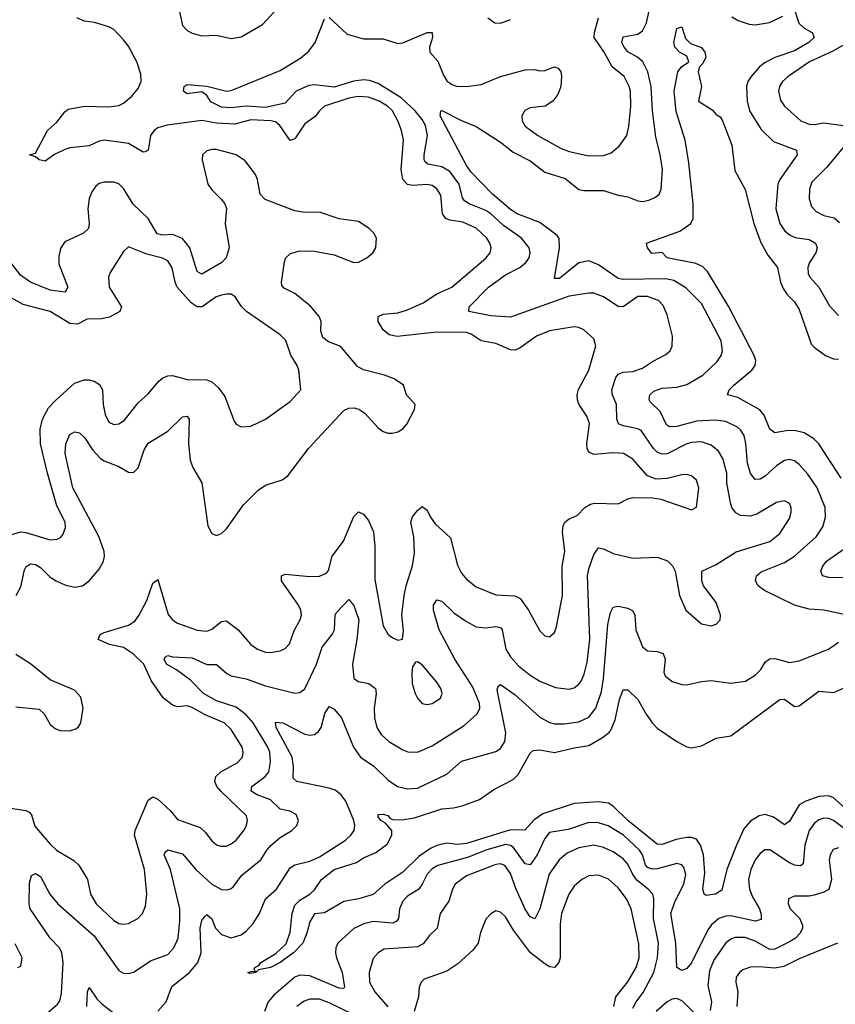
# Model space of a CAD drawing. Header units: inches. Extents: x 1843162 to 1959474, y 907081 to 1016326.
# Tile 483 of 656: x 1920726 to 1924057, y 981099 to 985123. Entities that reach past the tile are written whole.
import ezdxf

# ---------------------------------------------------------------- set-up
doc = ezdxf.new("R2010")
doc.units = ezdxf.units.IN
doc.header["$MEASUREMENT"] = 0
doc.layers.add('B9928', color=7, linetype='Continuous')

msp = doc.modelspace()

# ---------------------------------------------------------------- linework, layer by layer
at = {"layer": 'B9928', "color": 5}
for points, elevation in [([(1921370, 985192.7), (1921390, 985098.4), (1921410, 985078.3), (1921430, 985067.6), (1921470, 985057), (1921530, 985059.6), (1921590, 985046), (1921630, 985052), (1921717.6, 985102.4), (1921765.5, 985154.5)], 480), ([(1924106, 982690), (1924010, 982709.8), (1923950, 982714.6), (1923890.9, 982730.9), (1923767.1, 982790), (1923742, 982810), (1923731.6, 982830), (1923735.1, 982850), (1923754, 982866), (1923850, 982904.6), (1923889.9, 982930), (1923978.4, 983010), (1924006.3, 983050), (1924016.8, 983090), (1924015.3, 983130), (1923983.2, 983210), (1923945.4, 983265.4), (1923910, 983305.6), (1923890, 983320.7), (1923870, 983325), (1923850, 983321.3), (1923818.4, 983301.6), (1923770, 983257.5), (1923750, 983245.8), (1923730, 983243.5), (1923710, 983268), (1923698, 983310), (1923691.5, 983391.5), (1923684.3, 983424.3), (1923670, 983447.1), (1923657.6, 983457.6), (1923610, 983480.4), (1923566.5, 983486.5), (1923490, 983481.8), (1923410, 983460.4), (1923379.5, 983459.5), (1923367, 983467), (1923342.1, 983522.1), (1923301, 983561.1), (1923296.8, 983570), (1923299.8, 983590), (1923315.8, 983604.2), (1923350, 983616.6), (1923410, 983621), (1923450, 983631.6), (1923515.7, 983670), (1923574.4, 983725.6), (1923590.7, 983750), (1923596.2, 983770), (1923591.2, 983810), (1923510, 983962.8), (1923447.1, 984027.1), (1923397.2, 984057.2), (1923363.6, 984063.6), (1923190, 984061.4), (1923170, 984065.4), (1923090, 984120.6), (1923050, 984137.3), (1923010, 984129.1), (1922930, 984065.3), (1922910, 984065.2), (1922930.4, 984190.4), (1922928.4, 984228.4), (1922920.6, 984240.6), (1922850, 984294.6), (1922758, 984330), (1922730, 984347), (1922657.2, 984410), (1922570, 984499.8), (1922550, 984526.3), (1922443.6, 984730), (1922445.6, 984750), (1922450, 984751.8), (1922530, 984711.3), (1922590, 984686.7), (1922690, 984622.9), (1922740.8, 984580.8), (1922810, 984546.3), (1922870, 984499.5), (1922953.7, 984473.7), (1923010, 984429.5), (1923030, 984425.3), (1923110, 984425.4), (1923170, 984405), (1923210, 984398.6), (1923250, 984382.4), (1923270, 984379.7), (1923295.1, 984384.9), (1923322.7, 984397.3), (1923337.4, 984410), (1923345.7, 984430), (1923350.6, 984510), (1923341.6, 984570), (1923323.5, 984643.5), (1923310.4, 984750), (1923304.6, 984850), (1923290.8, 984910), (1923270.3, 984950.3), (1923249.6, 984969.6), (1923210, 984991.6), (1923194, 985010), (1923184.4, 985030), (1923190, 985053.2), (1923250, 985063.6), (1923270, 985077.7), (1923285.9, 985110), (1923304.1, 985190)], 440), ([(1923890, 985163), (1923908.5, 985108.5), (1923930, 985087.5), (1923962.4, 985070), (1923970.3, 985050.3), (1923948.3, 985030), (1923890, 984996), (1923810, 984967.8), (1923770, 984947.5), (1923747.9, 984930), (1923713.8, 984890), (1923700.1, 984870), (1923693.9, 984850), (1923697.2, 984790), (1923706.8, 984750), (1923754, 984674), (1923804.8, 984624.8), (1923899, 984590), (1923900.9, 984570), (1923830.8, 984470), (1923822.3, 984450), (1923814.5, 984350), (1923830.8, 984290), (1923850, 984260.7), (1923870, 984243), (1923893.2, 984233.2), (1923950, 984224.5), (1923976.6, 984210), (1923982.5, 984190), (1923977.7, 984170), (1923951.8, 984130), (1923945.4, 984110), (1923945.5, 984085.5), (1923953.2, 984070), (1923990.2, 984030), (1924033.6, 983953.6), (1924070, 983913.8)], 440), ([(1920670, 981903.5), (1920750, 981891.9), (1920764.8, 981884.8), (1920773.4, 981873.4), (1920788, 981828), (1920850, 981754.3), (1920876.5, 981730), (1920946.8, 981686.8), (1920967.5, 981667.5), (1921003.2, 981610), (1921015.4, 981550), (1921037.6, 981510), (1921110, 981441.8), (1921130, 981430.2), (1921146.8, 981426.8), (1921170, 981430.2), (1921208.3, 981450), (1921227.4, 981470), (1921239.2, 981500.8), (1921244.2, 981550), (1921235.6, 981650), (1921195, 981790), (1921196.9, 981810), (1921250, 981933.4), (1921270, 981947.5), (1921290, 981937.8), (1921341.7, 981890), (1921370, 981854.4), (1921462.4, 981822.4), (1921483.5, 981803.5), (1921510, 981768.1), (1921530, 981751.1), (1921545.5, 981745.5), (1921570, 981745.2), (1921590, 981755.2), (1921610, 981770.2), (1921641.6, 981810), (1921652.3, 981830), (1921656.5, 981850), (1921651.9, 981870), (1921549.1, 981969.1), (1921531.3, 981990), (1921523.2, 982010), (1921526.8, 982030), (1921547, 982050), (1921613.5, 982086.5), (1921635, 982110), (1921638.8, 982130), (1921634.7, 982150), (1921590, 982222.7), (1921561.4, 982250), (1921482.9, 982282.9), (1921430, 982312.9), (1921410, 982318.9), (1921370, 982314.4), (1921350, 982321.8), (1921311.2, 982351.2), (1921262.7, 982422.7), (1921232.5, 982490), (1921190, 982530.4), (1921150, 982558.1), (1921091.8, 982570), (1921046.3, 982590), (1921053.7, 982610), (1921070, 982618.7), (1921170, 982648.1), (1921195.6, 982664.4), (1921212.5, 982687.5), (1921244.6, 982750), (1921270, 982820.5), (1921290, 982835.5), (1921332.3, 982692.3), (1921349.4, 982670), (1921370, 982656.6), (1921450, 982627.6), (1921490, 982623.5), (1921510, 982632.1), (1921550, 982663.5), (1921570, 982666.3), (1921618.6, 982630), (1921670, 982570.3), (1921697.1, 982550), (1921730, 982538), (1921750, 982536.9), (1921790, 982544.4), (1921810, 982553.7), (1921827.9, 982572.1), (1921847.7, 982630), (1921870.9, 982670), (1921876.1, 982690), (1921874.2, 982710), (1921865, 982730), (1921795.4, 982830), (1921794.7, 982850), (1921810, 982857.7), (1921910, 982847.9), (1921950, 982848.3), (1921979, 982861), (1921987.3, 982872.7), (1922002.4, 982930), (1922048.3, 982991.7), (1922090, 983093), (1922110, 983111.8), (1922130, 983102.6), (1922150, 983077), (1922170.1, 983030), (1922176, 982970), (1922175.7, 982835.7), (1922210, 982646), (1922230, 982610.7), (1922250, 982596.3), (1922270, 982587.3), (1922289.2, 982590.8), (1922293.9, 982626.1), (1922287.1, 982690), (1922296.5, 982770), (1922304.4, 982810), (1922330, 982890.6), (1922337.5, 982942.5), (1922335.2, 983010), (1922323.7, 983070), (1922330, 983091.4), (1922350, 983117.4), (1922370, 983134), (1922390, 983119.1), (1922403.2, 983090), (1922422.9, 983062.9), (1922485.8, 983005.8), (1922513.2, 982893.2), (1922530, 982860.8), (1922550, 982836.9), (1922590, 982805.8), (1922670, 982772.4), (1922748.3, 982768.2), (1922770, 982758.2), (1922804.3, 982710), (1922850, 982625.5), (1922870, 982604.9), (1922890, 982600.5), (1922910, 982618.8), (1922918, 982642), (1922943.2, 982770), (1922941.9, 982890), (1922952.1, 982950), (1922942.3, 983030), (1922945, 983055), (1922952.5, 983070), (1922970, 983083.2), (1923003.1, 983096.9), (1923034.5, 983130), (1923057.2, 983142.8), (1923073.3, 983146.7), (1923170, 983144), (1923210, 983164.9), (1923230, 983170.3), (1923310, 983169), (1923344.1, 983164.1), (1923470, 983120.4), (1923490, 983131), (1923499.8, 983210), (1923490, 983240.5), (1923470, 983258.7), (1923450, 983264.5), (1923430, 983262.8), (1923370, 983247.7), (1923324.9, 983244.9), (1923290, 983258.3), (1923230, 983327.2), (1923191.3, 983350), (1923150, 983352.9), (1923070, 983346.3), (1923050, 983355.4), (1923043, 983370), (1923041.8, 983390), (1923052.8, 983472.8), (1923042.5, 983502.5), (1923010, 983551.1), (1923003.4, 983570), (1923002.9, 983590), (1923007.7, 983612.3), (1923050.5, 983690), (1923079.3, 983790), (1923070, 983818), (1923030, 983855.6), (1923010, 983864.8), (1922990, 983867.1), (1922890, 983851.2), (1922836, 983830), (1922770, 983781.2), (1922750, 983772.1), (1922730, 983773.7), (1922670, 983799.6), (1922610.8, 983810.8), (1922570, 983837.8), (1922550, 983844.9), (1922430, 983845.4), (1922268, 983828), (1922234.9, 983834.9), (1922210, 983856), (1922189.1, 983890), (1922190, 983910.3), (1922210, 983918.9), (1922270, 983924.8), (1922310, 983937.8), (1922373.6, 983966.4), (1922430, 984001.9), (1922490, 984030.1), (1922630, 984148.3), (1922647.1, 984170), (1922651.9, 984190), (1922646.4, 984210), (1922633.9, 984230), (1922590.6, 984270.6), (1922535.6, 984295.6), (1922483.1, 984303.1), (1922465.8, 984310), (1922452.1, 984330), (1922445.4, 984405.4), (1922430, 984431.9), (1922410, 984444.8), (1922390, 984449.5), (1922330, 984445.6), (1922310, 984449.9), (1922290.4, 984470), (1922284.3, 984510), (1922293.3, 984630), (1922284.7, 984670), (1922270.4, 984710), (1922248.3, 984750), (1922228.5, 984770), (1922194.5, 984790), (1922150, 984805.5), (1922108.2, 984808.2), (1922070, 984802.4), (1921971, 984769), (1921950, 984750.8), (1921933.1, 984726.9), (1921890, 984696.5), (1921850, 984636), (1921830, 984628.7), (1921788, 984690), (1921770, 984704.9), (1921751.1, 984710), (1921670, 984713.4), (1921604.3, 984695.7), (1921530, 984699.7), (1921469.8, 984710.2), (1921327.9, 984692.1), (1921290, 984680.4), (1921274.4, 984670), (1921259.8, 984650), (1921250.8, 984589.2), (1921237.8, 984582.2), (1921230, 984581.8), (1921170, 984617.1), (1921070, 984630.5), (1921050, 984626.2), (1921010, 984607.9), (1920930, 984599.1), (1920910, 984592.4), (1920867.5, 984572.5), (1920830, 984544.4), (1920805.2, 984550), (1920790, 984562.7), (1920766, 984570), (1920790, 984577.3), (1920838.9, 984670), (1920876.7, 984703.3), (1920910, 984746.8), (1920923.2, 984756.8), (1920990, 984769.6), (1921090, 984766), (1921130, 984772), (1921150, 984782.2), (1921183.9, 984810), (1921210, 984841.3), (1921221.7, 984870), (1921219.8, 984899.8), (1921204.4, 984950), (1921170, 985014.5), (1921150, 985040.3), (1921110, 985082.2), (1921090, 985093.3), (1921031.6, 985111.6), (1920990, 985116), (1920959, 985130)], 480), ([(1920794.8, 981025.2), (1920879.8, 981100.2), (1920890, 981114), (1920896.6, 981143.4), (1920902.9, 981270), (1920897.8, 981310), (1920887.8, 981330), (1920849.9, 981370), (1920768.8, 981490), (1920763.6, 981510), (1920765.5, 981594.5), (1920773.6, 981626.4), (1920790, 981634.6), (1920810, 981621.5), (1920849.1, 981550), (1920882, 981510), (1921030, 981379.2), (1921130, 981237.6), (1921150, 981226.2), (1921170, 981224.7), (1921190, 981231), (1921262, 981278), (1921330, 981302.7), (1921355.8, 981330), (1921372.4, 981370), (1921379.9, 981440.1), (1921379.4, 981490), (1921341.3, 981650), (1921316.2, 981710), (1921319.1, 981720.9), (1921330, 981730.2), (1921390, 981714.5), (1921445, 981650), (1921510, 981591), (1921550, 981569.2), (1921572.4, 981567.6), (1921590, 981572.7), (1921599.2, 981580.8), (1921633.1, 981626.9), (1921709.9, 981690.1), (1921734.5, 981730), (1921751.6, 981748.4), (1921790, 981781.1), (1921837, 981810), (1921857.6, 981830), (1921864.5, 981850), (1921854.5, 981874.5), (1921828.3, 981888.3), (1921790, 981897.2), (1921750, 981934.5), (1921695.5, 981955.5), (1921671.7, 981970), (1921673.6, 981990), (1921727.6, 982030), (1921743, 982050), (1921750.4, 982090), (1921747.1, 982130), (1921738.9, 982150), (1921679.4, 982250), (1921650, 982281.8), (1921610, 982313.2), (1921530, 982339), (1921476.4, 982370), (1921423.3, 982423.3), (1921365.9, 982465.9), (1921324.8, 982490), (1921316.3, 982510), (1921320.6, 982519.4), (1921330, 982524.9), (1921350, 982519), (1921430, 982515.8), (1921490, 982488.6), (1921530, 982488.1), (1921571.4, 982451.4), (1921590, 982441.8), (1921650, 982429.6), (1921730, 982400.6), (1921848.7, 982371.3), (1921870, 982373.2), (1921890, 982389.1), (1921937.3, 982490), (1921961.4, 982558.6), (1922001.6, 982610), (1922011.6, 982630), (1922014.4, 982690), (1922019.7, 982700.3), (1922070, 982753.4), (1922090, 982728.4), (1922110.4, 982670), (1922103.3, 982590), (1922085.1, 982490), (1922091, 982431), (1922110, 982418.4), (1922152.2, 982410), (1922178.9, 982390), (1922181.9, 982370), (1922173.3, 982310), (1922174.4, 982270), (1922184.1, 982230), (1922201.9, 982201.9), (1922233.9, 982173.9), (1922290, 982139.8), (1922311.5, 982131.5), (1922350, 982130.2), (1922410, 982155.8), (1922541.4, 982238.6), (1922593.5, 982286.5), (1922604.5, 982310), (1922603.7, 982330), (1922575.8, 982395.8), (1922503.1, 982510), (1922438.8, 982630), (1922415.4, 982710), (1922415.1, 982730), (1922430, 982752.4), (1922450, 982746.9), (1922499.4, 982699.4), (1922550, 982663.2), (1922590, 982641.5), (1922630, 982637.2), (1922670, 982643.2), (1922690, 982638.8), (1922696.1, 982630), (1922711.4, 982550), (1922730, 982518.8), (1922763.1, 982483.1), (1922810, 982444.1), (1922850, 982419.8), (1922914.4, 982394.4), (1922970, 982386.8), (1922990, 982392), (1923010, 982407.1), (1923019.5, 982420.5), (1923031.7, 982448.3), (1923042.8, 982497.2), (1923053.8, 982590), (1923044.7, 982850), (1923050, 982879.5), (1923070, 982938), (1923090, 982964.2), (1923110, 982960.8), (1923150, 982941.2), (1923230, 982922), (1923330, 982926), (1923372.1, 982912.1), (1923391.7, 982891.7), (1923402.7, 982870), (1923420.9, 982770), (1923446, 982710), (1923510, 982654), (1923550, 982646), (1923570, 982653), (1923587, 982670), (1923588, 982690), (1923570, 982740.9), (1923518.7, 982810), (1923511.5, 982830), (1923512.3, 982870), (1923570, 982897.1), (1923652, 982948), (1923790, 982990.3), (1923830, 983022.6), (1923870, 983084.9), (1923877.3, 983110), (1923876.2, 983130), (1923870, 983145.6), (1923850, 983157.2), (1923817.1, 983150), (1923737.1, 983102.9), (1923710, 983094.3), (1923670, 983096.3), (1923650, 983107), (1923634.3, 983130), (1923628.9, 983148.9), (1923614.4, 983230), (1923613.6, 983270), (1923597.9, 983330), (1923580, 983360), (1923550, 983384.6), (1923510, 983397.3), (1923470, 983395.1), (1923450, 983389.4), (1923370, 983349.1), (1923350, 983347.1), (1923330, 983355.3), (1923314.9, 983370), (1923263.5, 983443.5), (1923250, 983451.4), (1923190, 983462.6), (1923171.4, 983471.4), (1923164.5, 983490), (1923163.2, 983550), (1923147.3, 983590), (1923144.3, 983610), (1923159.9, 983660.1), (1923170, 983673.6), (1923190, 983682.5), (1923230, 983685.1), (1923270, 983698.5), (1923310, 983726.6), (1923365, 983755), (1923382, 983770), (1923390.7, 983789.3), (1923391.7, 983830), (1923370, 983917), (1923354.3, 983954.3), (1923335, 983975), (1923290, 983992.1), (1923251, 983991), (1923190, 983949.9), (1923170, 983950.6), (1923110, 983990.5), (1923070, 984004.9), (1923050, 984005.6), (1922970, 983993.1), (1922730, 983907.8), (1922650, 983912.5), (1922559.7, 983930), (1922561.2, 983950), (1922639.8, 984030), (1922710, 984080.6), (1922768.7, 984110), (1922793.2, 984130), (1922806.5, 984150), (1922810.6, 984170), (1922806.3, 984190), (1922774.8, 984230), (1922702.2, 984282.2), (1922649.3, 984330), (1922630, 984343.6), (1922562, 984370), (1922542.8, 984382.8), (1922534.9, 984394.9), (1922520.7, 984450), (1922482.2, 984502.2), (1922450, 984520.9), (1922392.1, 984532.1), (1922382.1, 984542.1), (1922377.7, 984550), (1922377.8, 984570), (1922391.9, 984650), (1922382.8, 984690), (1922370, 984714.7), (1922341.3, 984750), (1922283.5, 984803.5), (1922190, 984861.4), (1922154.4, 984874.4), (1922130, 984876.7), (1922090, 984871.2), (1922010, 984846.7), (1921930, 984856.4), (1921906.5, 984853.5), (1921854.7, 984830), (1921810, 984781), (1921730, 984764.3), (1921650.5, 984769.5), (1921590, 984762.6), (1921550, 984765.5), (1921506.4, 984786.4), (1921490, 984812.3), (1921470, 984827.8), (1921410, 984819.6), (1921395.1, 984830), (1921397, 984850), (1921410, 984857.4), (1921490, 984851.3), (1921570, 984831.1), (1921590, 984833.4), (1921790, 984915.7), (1921873.7, 984966.3), (1921906.2, 984993.8), (1921932.7, 985030), (1921970, 985126.4)], 460), ([(1921990, 985131.7), (1922063.7, 985063.7), (1922130, 985045), (1922210, 985045), (1922270, 985025.2), (1922290, 985028.6), (1922390, 985070.7), (1922410, 985070.3), (1922411.4, 985050), (1922399.8, 985010), (1922401.4, 984990), (1922433.5, 984953.5), (1922456.1, 984896.1), (1922470, 984872.7), (1922490, 984858.3), (1922510, 984850.9), (1922550, 984849.5), (1922610, 984857.7), (1922690, 984890.2), (1922790, 984917.6), (1922830, 984918.5), (1922850, 984913.1), (1922870, 984914.9), (1922910, 984930.4), (1922925.1, 984925.1), (1922935.6, 984910), (1922939, 984890), (1922936.3, 984850), (1922923.5, 984816.5), (1922902.7, 984790), (1922871.3, 984768.7), (1922810, 984762.8), (1922789, 984751), (1922776.5, 984730), (1922778.2, 984710), (1922790, 984688.1), (1922842.3, 984650), (1922936.8, 984596.8), (1922970, 984583.7), (1923050, 984566.6), (1923110, 984567.7), (1923141.3, 984578.7), (1923173.6, 984606.4), (1923205.4, 984650), (1923214, 984686), (1923221.7, 984770), (1923219.9, 984830), (1923215.1, 984850), (1923194.6, 984890), (1923145.7, 984930), (1923113.4, 984990), (1923072.2, 985050), (1923073.5, 985070), (1923089.9, 985130.1)], 460), ([(1922638, 985130), (1922666, 985110), (1922690, 985108.8), (1922730, 985123.6)], 480), ([(1923634.6, 985134.6), (1923659.8, 985119.8), (1923705, 985105), (1923730, 985102.1), (1923788.4, 985111.6), (1923843, 985137)], 440), ([(1924080.5, 983250), (1923990, 983389), (1923969.8, 983410), (1923930, 983434.2), (1923890, 983443.7), (1923856.7, 983443.3), (1923810, 983434.5), (1923790, 983449.6), (1923766.5, 983506.5), (1923748.3, 983528.3), (1923658.8, 983578.8), (1923617.2, 983590), (1923624, 983610), (1923643.1, 983630), (1923715.9, 983690), (1923729.9, 983710), (1923731.7, 983730), (1923725.3, 983750), (1923622.2, 983950), (1923534.4, 984094.4), (1923514.5, 984114.5), (1923486.9, 984126.9), (1923370, 984149.4), (1923350, 984171.8), (1923308, 984168), (1923289.3, 984190), (1923286, 984210), (1923421.3, 984258.7), (1923467.3, 984290), (1923475.8, 984310), (1923477, 984370), (1923458.3, 984538.3), (1923444.2, 984630), (1923407.5, 984747.5), (1923399.2, 984830), (1923414, 984910), (1923429.3, 984930), (1923458.3, 984950), (1923450, 984973.6), (1923420.9, 984990), (1923402, 985010), (1923396.9, 985030), (1923410, 985086), (1923430, 985094), (1923445.4, 985045.4), (1923465.5, 985025.5), (1923510, 985008.8), (1923524.4, 984990), (1923528.1, 984970), (1923516.3, 984943.7), (1923502, 984930), (1923497.3, 984910), (1923510.2, 984849.8), (1923498.8, 984790), (1923554.2, 984754.2), (1923570, 984735.5), (1923586.2, 984726.2), (1923596.3, 984710), (1923634.2, 984610), (1923646.9, 984506.9), (1923689.3, 984429.3), (1923724.7, 984290), (1923752.5, 984212.5), (1923781.1, 984161.1), (1923821.3, 984110), (1923832.9, 984050), (1923844.3, 984024.3), (1923860.3, 984000.3), (1923890.1, 983970), (1923910, 983939), (1923958.6, 983798.6), (1923970, 983784.1), (1924016.9, 983750), (1924050, 983737.6), (1924070, 983736.2)], 420), ([(1924130, 985041.8), (1924046.2, 984993.8), (1923951.8, 984950), (1923864.9, 984890), (1923841.1, 984870), (1923828.6, 984850), (1923825, 984830), (1923833.7, 984793.7), (1923849, 984769), (1923915.6, 984710), (1923950, 984695.5), (1923970, 984694.3), (1924010, 984701.9), (1924090, 984690.1)], 460), ([(1920710.5, 982769.5), (1920730, 982804.9), (1920744.7, 982875.3), (1920752.2, 982887.8), (1920770, 982899), (1920790, 982896.6), (1920810, 982884.6), (1920850, 982845.3), (1920874, 982830), (1920910, 982813.5), (1920950, 982803.5), (1920981.6, 982810), (1921009.7, 982830), (1921050, 982877.4), (1921068, 982910), (1921072.6, 982930), (1921071.2, 982950), (1921049, 983011), (1920942.1, 983210), (1920910.7, 983350), (1920914.2, 983390), (1920930, 983428.4), (1920950, 983439), (1920970, 983434.3), (1920990, 983415.8), (1921024, 983364), (1921055.4, 983330), (1921070, 983319.8), (1921130, 983297.6), (1921170, 983273.7), (1921190, 983273), (1921210, 983292), (1921234.5, 983365.5), (1921250, 983391.7), (1921330, 983441.5), (1921390, 983499.5), (1921410, 983503.1), (1921417.6, 983490), (1921414.7, 983390), (1921422.2, 983322.2), (1921433.3, 983293.3), (1921470.1, 983230), (1921494.5, 983054.5), (1921510, 983023.1), (1921530, 983014.9), (1921550, 983023.1), (1921570, 983041.7), (1921639.5, 983140.5), (1921699.2, 983200.7), (1921730, 983221.3), (1921797.7, 983242.3), (1921821.3, 983258.7), (1921904.8, 983370), (1922050, 983525.9), (1922070, 983535.6), (1922090, 983536.6), (1922111.2, 983531.2), (1922135.3, 983515.3), (1922190, 983455.3), (1922210, 983440.3), (1922230, 983432.8), (1922247.2, 983432.8), (1922270, 983438.9), (1922290, 983450.4), (1922306.6, 983470), (1922337.6, 983530), (1922340.7, 983550), (1922305.1, 983590), (1922292.7, 983630), (1922255.3, 983655.3), (1922216.2, 983670), (1922130, 983692), (1922105.5, 983705.5), (1922041.2, 983781.2), (1922029.8, 983790), (1921986.9, 983806.9), (1921963.8, 983823.8), (1921955.6, 983850), (1921957.2, 983890), (1921948.3, 983910), (1921912.8, 983952.8), (1921850, 984003.8), (1921805.3, 984025.3), (1921796.8, 984036.8), (1921794.3, 984050), (1921806.9, 984133.1), (1921812.4, 984150), (1921832.2, 984167.8), (1921870, 984178.8), (1921930, 984177.4), (1922010, 984162), (1922090, 984130.3), (1922110, 984131.7), (1922143.6, 984150), (1922167.3, 984170), (1922180.7, 984190), (1922182.9, 984230), (1922171.8, 984250), (1922153.6, 984270), (1922110, 984297.7), (1922030, 984308.3), (1921950, 984336), (1921890, 984334.8), (1921850, 984341.2), (1921727.7, 984387.7), (1921708, 984410), (1921697.4, 984470), (1921688.7, 984490), (1921646.5, 984546.5), (1921609.6, 984570), (1921530, 984592.3), (1921510, 984592.5), (1921490, 984586.3), (1921472.9, 984570), (1921470.9, 984550), (1921494.3, 984450), (1921510, 984427.1), (1921549, 984390), (1921563.6, 984370), (1921570, 984350.8), (1921564.6, 984290), (1921581.5, 984190), (1921568.4, 984150), (1921551.2, 984130), (1921470, 984082.9), (1921450, 984094.3), (1921420.1, 984190), (1921390, 984228), (1921350, 984244.3), (1921310, 984242.1), (1921287, 984247), (1921250, 984309.9), (1921188.7, 984368.7), (1921150, 984433.5), (1921130, 984452), (1921110, 984458.4), (1921070, 984458.5), (1921050, 984452.7), (1921037, 984443), (1921020.9, 984419.1), (1921010, 984392.3), (1921003.5, 984350), (1921009.2, 984290), (1921006.3, 984270), (1920986.4, 984250), (1920910, 984214.5), (1920892.2, 984187.8), (1920885.4, 984154.6), (1920885.7, 984125.7), (1920922, 984030), (1920910.9, 984009.1), (1920850, 984017.5), (1920770, 984050.4), (1920730, 984077.8), (1920690, 984131.2)], 520), ([(1924090, 984602.3), (1924020.6, 984519.3), (1923961, 984459), (1923951.1, 984430), (1923950.2, 984390.2), (1923959.6, 984359.6), (1923978.9, 984338.9), (1924010, 984322.3), (1924052.6, 984312.6), (1924073.9, 984293.9)], 460), ([(1920670, 983012.6), (1920730, 983030.2), (1920750, 983028), (1920850, 982997.5), (1920879.3, 983000.7), (1920892.7, 983007.3), (1920901.8, 983018.2), (1920912.2, 983047.8), (1920910.8, 983070), (1920876.7, 983136.7), (1920838.8, 983270), (1920810.8, 983390), (1920809.4, 983450), (1920819.1, 983490), (1920843.8, 983536.2), (1920870, 983565.1), (1920950, 983636.9), (1920988.6, 983651.4), (1921010, 983651), (1921030, 983645.4), (1921051.8, 983631.8), (1921064.3, 983610), (1921065.9, 983550), (1921074.3, 983510), (1921090, 983478.3), (1921110, 983469.2), (1921130, 983471.3), (1921153.6, 983486.4), (1921210, 983556.9), (1921250, 983594), (1921294.5, 983645.5), (1921310, 983658.9), (1921330, 983667.8), (1921350, 983668.5), (1921410, 983651.9), (1921490, 983651.3), (1921510, 983643.6), (1921538.2, 983618.2), (1921562.8, 983582.8), (1921601.7, 983481.7), (1921610.4, 983470.4), (1921630, 983459.1), (1921670, 983461.6), (1921730, 983490.4), (1921830, 983563), (1921874, 983610), (1921865.6, 983690), (1921858.4, 983710), (1921832.5, 983752.5), (1921812.5, 983812.5), (1921790, 983835.4), (1921651.8, 983930), (1921631, 983951), (1921605.1, 983990), (1921590, 984000.5), (1921570, 984001.8), (1921550, 983997), (1921527.9, 983990), (1921471, 983949), (1921450, 983949.9), (1921426.3, 983966.3), (1921369.4, 984030), (1921360.1, 984050), (1921348.4, 984108.4), (1921330, 984136.8), (1921308.4, 984148.4), (1921245.1, 984165.1), (1921170, 984194.5), (1921150, 984175.1), (1921130, 984145.1), (1921095.5, 984090), (1921088.4, 984070), (1921091.6, 984030), (1921141.3, 983950), (1921134.6, 983930), (1921092.8, 983907.2), (1921059.1, 983900.9), (1921001.5, 983898.5), (1920961.1, 983878.9), (1920930, 983880.9), (1920850, 983930.9), (1920739.6, 983959.6), (1920570, 984053.1)], 540), ([(1924110, 982842.2), (1924030, 982842.8), (1924004.2, 982850), (1923998.2, 982870), (1924006.2, 982890), (1924021.4, 982910), (1924120.3, 982979.7)], 420), ([(1921290, 981071.1), (1921323.4, 981110), (1921347.4, 981172.6), (1921418.5, 981230), (1921453.2, 981270), (1921466.5, 981310), (1921463.2, 981410), (1921470, 981441.6), (1921481.4, 981458.6), (1921490, 981466), (1921510, 981448.8), (1921525.9, 981410), (1921550, 981384.1), (1921590, 981370.7), (1921630, 981383.6), (1921650, 981397.9), (1921679.1, 981430), (1921705, 981470), (1921729.9, 981530), (1921774.7, 981570), (1921830, 981656.5), (1921850, 981669.4), (1921910, 981684.5), (1921950, 981702.2), (1922056.5, 981770), (1922078.5, 981790), (1922091.3, 981810), (1922093.9, 981830), (1922090.4, 981850), (1922057.8, 981930), (1922037.4, 981957.4), (1922014.3, 981974.3), (1921990, 981983.3), (1921857, 982010), (1921843.2, 982023.2), (1921844.5, 982070), (1921838, 982110), (1921773.5, 982230), (1921770, 982251.7), (1921800.5, 982250), (1921890, 982203), (1921910, 982198.8), (1921930, 982201.7), (1921946.1, 982213.9), (1921957, 982230), (1921971.8, 982288.2), (1921990, 982315.8), (1922010, 982305.7), (1922040.2, 982270), (1922089, 982150), (1922117.6, 982110), (1922172, 982072), (1922230, 982016), (1922268.9, 981990), (1922310, 981979.4), (1922350, 981982.1), (1922470, 982039.4), (1922530, 982092.4), (1922670, 982132.9), (1922690, 982144.7), (1922706.5, 982173.5), (1922711.6, 982208.4), (1922675.4, 982384.6), (1922680.3, 982399.7), (1922690, 982405.7), (1922750, 982363.5), (1922850, 982272.9), (1922890, 982251.6), (1922910, 982245.3), (1922950, 982245.1), (1923010, 982254.2), (1923050, 982273.1), (1923078.6, 982310), (1923102.5, 982377.5), (1923110.5, 982430), (1923128.1, 982651.9), (1923139, 982701), (1923150, 982722.6), (1923170, 982725.8), (1923210, 982717.5), (1923230, 982706.7), (1923237.7, 982690), (1923242.6, 982630), (1923270, 982559.5), (1923290, 982544.3), (1923330, 982541.3), (1923353.4, 982533.4), (1923362.2, 982510), (1923357.1, 982457.1), (1923362, 982442), (1923390, 982419), (1923430, 982405.8), (1923450, 982404.7), (1923510, 982418.6), (1923550, 982422.4), (1923630, 982411.5), (1923690, 982419.6), (1923730, 982444.7), (1923752.1, 982467.9), (1923770, 982497.4), (1923788.5, 982511.5), (1923810, 982511.9), (1923870, 982496.5), (1923910, 982503.5), (1924029.4, 982550), (1924070, 982579.3)], 440), ([(1920710, 982314.7), (1920805.2, 982305.2), (1920826, 982286), (1920850, 982243), (1920870, 982226), (1920890, 982218.4), (1920930, 982216.4), (1920955.4, 982224.6), (1920966.3, 982233.7), (1920975.1, 982250), (1920984.2, 982310), (1920974.9, 982354.9), (1920950, 982382.9), (1920850, 982425.6), (1920770, 982491.1), (1920709.2, 982529.2)], 520), ([(1924110, 981889.5), (1924050, 981942.7), (1924030, 981951.6), (1923990, 981949.1), (1923936.5, 981930), (1923910, 981914.3), (1923870, 981847.4), (1923850, 981832.8), (1923804.3, 981864.3), (1923770, 981874.7), (1923745.5, 981870), (1923710, 981847.2), (1923683.7, 981816.3), (1923653.3, 981750), (1923614.3, 981650), (1923593.8, 981566.2), (1923567.3, 981550), (1923530, 981543.5), (1923521.6, 981550), (1923516.4, 981570), (1923523.9, 981636.1), (1923518.3, 981710), (1923507, 981750), (1923490, 981773.7), (1923470, 981781.2), (1923450, 981781.2), (1923406.5, 981773.5), (1923350, 981752.9), (1923330, 981753.4), (1923209.4, 981850), (1923150, 981909.4), (1923130, 981922), (1923090, 981926.2), (1922990, 981919.9), (1922862, 981878), (1922826.4, 981853.6), (1922788.4, 981811.6), (1922730, 981812), (1922550, 981756.1), (1922512.7, 981752.7), (1922470, 981757.6), (1922430, 981748.6), (1922403.4, 981736.6), (1922356.5, 981703.5), (1922290, 981639), (1922216.9, 981590), (1922170, 981548), (1922111, 981530), (1922050, 981519.3), (1921970, 981473.5), (1921930, 981469.2), (1921910, 981436), (1921898.3, 981390), (1921882, 981350), (1921843.6, 981310), (1921790, 981269.8), (1921750.4, 981250), (1921700.3, 981239.7), (1921689.7, 981229.7), (1921665.6, 981225.6), (1921658, 981230), (1921675.3, 981235.3), (1921688.4, 981231.6), (1921683.2, 981243.2), (1921685.6, 981250), (1921701.7, 981258.3), (1921710, 981270.2), (1921772.4, 981307.6), (1921813.5, 981346.5), (1921830, 981394.8), (1921838.6, 981470), (1921850, 981504.6), (1921870, 981525.4), (1921911.1, 981550), (1921930, 981567.7), (1921958.1, 981610), (1922009.9, 981650), (1922100.7, 981679.3), (1922130, 981697.5), (1922180.7, 981719.3), (1922226.1, 981753.9), (1922245.1, 981790), (1922245.6, 981810), (1922219.7, 981839.7), (1922200.9, 981850), (1922190, 981865.2), (1922190, 981874.8), (1922210, 981876.5), (1922229.7, 981870.3), (1922238.4, 981858.4), (1922252.9, 981852.9), (1922294.1, 981854.1), (1922338.5, 981861.5), (1922450, 981898), (1922498.1, 981901.9), (1922532.3, 981910), (1922603, 981937), (1922662.8, 981977.2), (1922741.7, 982018.3), (1922761.7, 982038.2), (1922810, 982126), (1922823.3, 982136.7), (1922850, 982139.2), (1922910, 982128.1), (1922990, 982147.9), (1923050, 982157.2), (1923106, 982190), (1923133.4, 982210), (1923140.1, 982219.9), (1923157.7, 982262.3), (1923175.3, 982344.7), (1923190, 982384.9), (1923210, 982384.9), (1923250, 982345.5), (1923284.4, 982284.4), (1923310, 982248), (1923330, 982228.2), (1923410, 982173), (1923450, 982152.1), (1923470, 982147.7), (1923510, 982155.9), (1923570, 982187.5), (1923630, 982196.4), (1923830, 982345), (1923850, 982346), (1923890, 982316.9), (1923910, 982319.2), (1923990, 982378.6), (1924050, 982373.7), (1924110, 982398.9)], 420), ([(1924110, 981805.8), (1924050, 981849.9), (1924030, 981858.3), (1924010, 981859.6), (1923990, 981853.3), (1923970, 981838.7), (1923949.6, 981810), (1923932.3, 981750), (1923925.9, 981674.1), (1923914.8, 981665.2), (1923890, 981668.4), (1923870, 981677.2), (1923790, 981730.7), (1923769, 981731), (1923750, 981715.8), (1923730, 981689.8), (1923711.5, 981650), (1923702.9, 981610), (1923706.5, 981570), (1923718.9, 981538.9), (1923747.5, 981490), (1923754.1, 981465.9), (1923753.7, 981446.3), (1923730, 981438.9), (1923630, 981460.5), (1923610, 981459.9), (1923581, 981450), (1923550, 981423), (1923535.8, 981404.2), (1923470, 981268.8), (1923450, 981245.3), (1923430, 981237.3), (1923409, 981250), (1923406.2, 981350), (1923385.3, 981470), (1923401.7, 981518.3), (1923438.9, 981590), (1923446.1, 981630), (1923438.2, 981658.2), (1923430, 981669.8), (1923410, 981675), (1923330, 981652.7), (1923310, 981651.2), (1923290, 981658.5), (1923282.1, 981670), (1923269.9, 981710), (1923256.6, 981730), (1923191.5, 981790), (1923129.2, 981829.2), (1923090, 981841.3), (1923050, 981842.2), (1922965.6, 981814.4), (1922890, 981801.1), (1922870, 981777.1), (1922839.2, 981710), (1922810, 981669.8), (1922790, 981673), (1922741, 981741), (1922730, 981749), (1922710, 981752.2), (1922630, 981729.1), (1922559.2, 981700.8), (1922433.5, 981666.5), (1922410, 981652.5), (1922390, 981631.3), (1922370.1, 981589.9), (1922355.3, 981570), (1922310, 981541.1), (1922290, 981521.6), (1922277, 981490), (1922272.7, 981450), (1922262.8, 981437.2), (1922249.5, 981430.5), (1922170, 981438.4), (1922131.5, 981428.5), (1922090, 981409.2), (1922025.4, 981350), (1922017.3, 981330), (1922015.5, 981310), (1922018.9, 981290), (1922043.1, 981230), (1922052.9, 981170), (1922050, 981163.6), (1922030, 981164.9), (1921910, 981216.3), (1921870, 981218.7), (1921850, 981210.4), (1921763.5, 981136.5), (1921740.8, 981110), (1921725.4, 981070)], 440), ([(1923230, 981084.4), (1923243.6, 981110), (1923272.6, 981147.4), (1923315.1, 981230), (1923330.6, 981290), (1923334.2, 981350), (1923313.9, 981450), (1923316.2, 981530), (1923311.2, 981550), (1923293.2, 981570), (1923246.7, 981606.7), (1923230, 981630), (1923210, 981672.5), (1923190, 981694.5), (1923150, 981722.7), (1923110, 981740.2), (1923070, 981750.4), (1923010, 981739.4), (1922962.3, 981717.7), (1922929.7, 981690.3), (1922888.2, 981631.8), (1922850, 981489.6), (1922830, 981448.5), (1922810, 981456.8), (1922790, 981488), (1922752.2, 981572.2), (1922730, 981634.4), (1922707.2, 981667.2), (1922690, 981673.5), (1922670, 981671.2), (1922550, 981624.3), (1922504.6, 981590), (1922493.4, 981570), (1922478.9, 981521.1), (1922442.4, 981470), (1922430.2, 981410), (1922398.8, 981381.2), (1922373.3, 981346.7), (1922350, 981334.6), (1922214.7, 981325.3), (1922190.1, 981309.9), (1922170, 981286), (1922153.5, 981230), (1922153.9, 981190), (1922175.9, 981150), (1922229.5, 981089.5)], 460), ([(1924070, 981739.1), (1924048.1, 981731.9), (1924035.4, 981710), (1924032.2, 981690), (1924041.3, 981610), (1924031.1, 981568.9), (1924010, 981557.2), (1923970, 981545.7), (1923950, 981541.6), (1923890, 981541.8), (1923866, 981530), (1923864.9, 981510), (1923872.7, 981490), (1923911.3, 981451.3), (1923922.9, 981422.9), (1923923, 981410), (1923913.9, 981390), (1923894, 981370), (1923870, 981354.7), (1923810, 981324.5), (1923790, 981323.5), (1923730, 981357.6), (1923688.2, 981371.8), (1923647.7, 981372.3), (1923630, 981366), (1923610, 981351.3), (1923560.2, 981279.8), (1923543.4, 981236.6), (1923535.9, 981175.9), (1923551.2, 981110), (1923545.7, 981074.3)], 460), ([(1923151.7, 981090), (1923161, 981130), (1923210, 981190.9), (1923243.2, 981250), (1923255.3, 981290), (1923254, 981346), (1923222.9, 981490), (1923204.7, 981530), (1923170, 981574.8), (1923130.3, 981610.3), (1923090, 981627.8), (1923050, 981624.6), (1923021.7, 981610), (1922990, 981582), (1922968.2, 981550), (1922939, 981470), (1922932.7, 981427.3), (1922932.7, 981290), (1922927.7, 981270), (1922910, 981249.8), (1922890, 981252.5), (1922870, 981264.5), (1922812.1, 981310), (1922741.9, 981401.9), (1922710, 981457.3), (1922690, 981475.8), (1922670, 981481.3), (1922650, 981469.7), (1922630, 981447.3), (1922607.2, 981392.8), (1922597.6, 981350), (1922577.7, 981322.3), (1922515.8, 981264.2), (1922470, 981235.3), (1922378.2, 981201.8), (1922364.9, 981190), (1922356.9, 981170), (1922354.4, 981130), (1922337, 981070)], 480), ([(1920718, 981250), (1920730, 981256), (1920735.1, 981290), (1920706.9, 981346.8)], 480), ([(1924066, 981350), (1923910, 981285.9), (1923846.1, 981253.9), (1923810, 981246.7), (1923747, 981253), (1923710, 981251.7), (1923679.2, 981240.8), (1923665.2, 981230), (1923652.6, 981210), (1923650.2, 981190), (1923658.2, 981150), (1923654.4, 981090)], 480), ([(1921000.2, 981090), (1921002.7, 981150), (1921010, 981167.7), (1921041.2, 981121.2), (1921060.9, 981100.9), (1921110, 981063)], 440), ([(1922134.9, 981034.9), (1921990, 981105.8), (1921950, 981119.9), (1921910, 981119.9), (1921888, 981112), (1921857.8, 981090)], 460), ([(1923490, 981054.5), (1923432.9, 981112.9), (1923410, 981122.8), (1923390, 981120.1), (1923370, 981109), (1923325.8, 981070)], 460)]:
    msp.add_lwpolyline(points, dxfattribs=dict(at, elevation=elevation))
at = {"layer": 'B9928', "color": 5, "elevation": 480}
msp.add_lwpolyline([(1922350, 982499.3), (1922342.5, 982497.5), (1922330, 982478), (1922327.2, 982452.8), (1922328.9, 982410), (1922340.4, 982370), (1922350.5, 982350), (1922368.9, 982328.9), (1922390, 982324.6), (1922410, 982328), (1922444.2, 982350), (1922450.9, 982370), (1922445.4, 982390), (1922430, 982415.1), (1922370, 982487)], close=True, dxfattribs=at)

doc.saveas('drawing.dxf')
